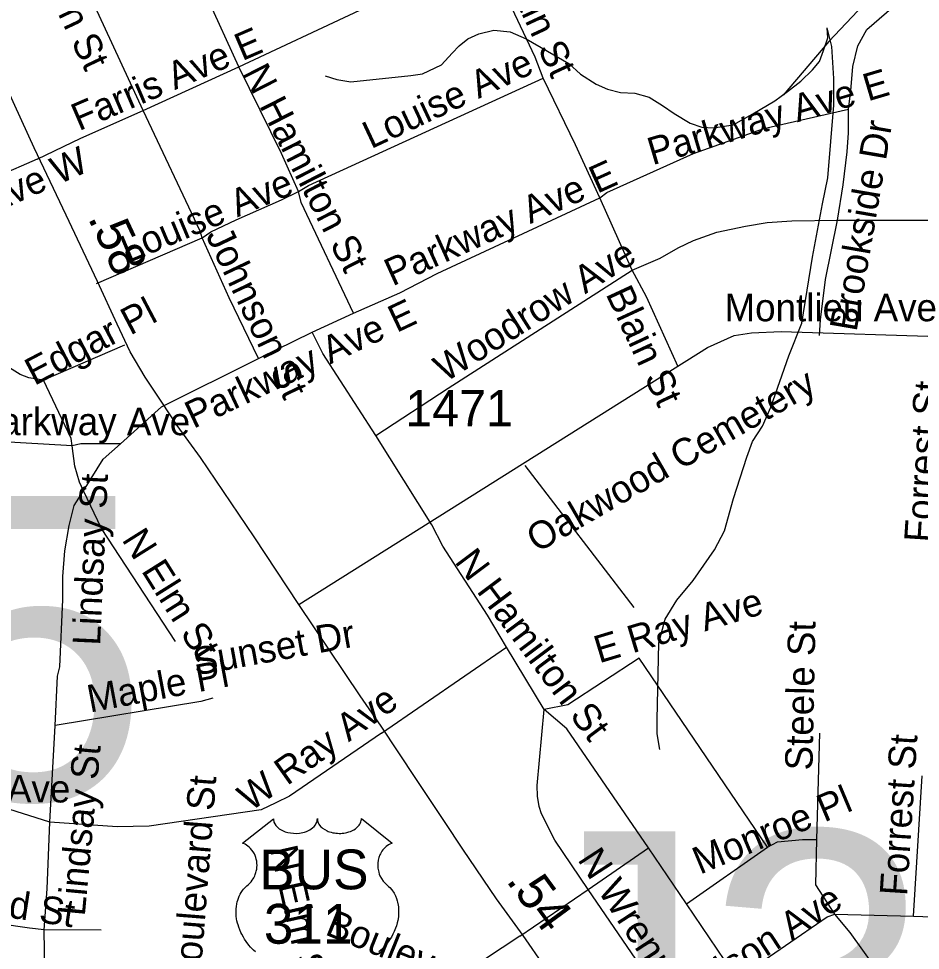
# Model space of a CAD drawing. Extents: x 1662474 to 1856135, y 779280 to 917889.
# Drawn here: x 1699415 to 1702532, y 806742 to 809962 of the extents above; entities that cross this region are included whole.
import ezdxf

# ---------------------------------------------------------------- set-up
doc = ezdxf.new("R2010")
doc.units = 0
for name, color, linetype in [('Exist Hydrographic Misc Water Feature', 7, 'Continuous'), ('Exist Road Non-System Structure Non-Sys Other Number Label', 7, 'Continuous'), ('Exist Road Non-System Type 51', 7, 'Continuous'), ('Exist Road Non-System Type 51 Label', 7, 'Continuous'), ('Exist Road Primary US Mileage Hundredths English Label', 7, 'Continuous'), ('Exist Road Primary US Shield CELL', 7, 'Continuous'), ('Exist Road Primary US Shield Number Label', 7, 'Continuous'), ('Exist Road Primary US UnDivided 4 Lane Attributed', 7, 'Continuous'), ('Exist Road Secondary Type 51 Divided Attributed', 7, 'Continuous'), ('Exist Road Secondary Type 51 Label', 7, 'Continuous'), ('Exist Road Secondary Type 51 Number Label', 7, 'Continuous')]:
    doc.layers.add(name, color=color, linetype=linetype)

msp = doc.modelspace()

# ---------------------------------------------------------------- linework, layer by layer
at = {"layer": 'Exist Hydrographic Misc Water Feature'}
for points in [[(1704194, 810833.5), (1703927.6, 810785.4), (1703456.1, 810667.9), (1702820.3, 810500), (1702743.7, 810450.7), (1702666.8, 810371.4), (1702591.6, 810259.9), (1702375.3, 810053.6), (1702215.4, 809882.9), (1702057.4, 809698.1)], [(1700475.1, 809764.4), (1700515.1, 809752.1), (1700563.2, 809744.5), (1700771.3, 809765.7), (1700811.3, 809771.5), (1700877.4, 809803), (1700913.5, 809843.3), (1700937.6, 809869), (1700967.8, 809893), (1701005.8, 809910.4), (1701057.8, 809922.4), (1701114, 809916.4), (1701169.6, 809892.2), (1701317.5, 809807.2), (1701357.4, 809771), (1701411.3, 809735.5), (1701451.1, 809719.1), (1701495.1, 809706.7), (1701545.2, 809704.8), (1701595, 809690.7), (1701641, 809661.9), (1701680.8, 809634.1), (1701736.8, 809601.7), (1701776.7, 809587.7), (1701816.6, 809585.3), (1701884.7, 809595.4), (1701952.8, 809633.4), (1702029.3, 809678.6), (1702073.2, 809710.5), (1702119.4, 809746.5), (1702159.4, 809785.9), (1702183.7, 809814.1), (1702197.7, 809852.5), (1702211.9, 809896.5), (1702210.1, 809930.1)], [(1701632, 807436.6), (1701622.5, 807491), (1701622.4, 807538.5), (1701627.6, 807805.1), (1701649.7, 807886.8), (1701690.2, 807952.4), (1701746.5, 808020.2), (1701820.8, 808126.2), (1701855.3, 808191.9), (1701885.6, 808303.7), (1701932.1, 808447.3), (1701952.4, 808501), (1701986.6, 808553.6), (1702014.9, 808619.5), (1702077.7, 808797.1), (1702122.2, 808910.3), (1702159, 809138.5), (1702193.6, 809322.4), (1702212.2, 809412.3), (1702233, 809663.8), (1702233.5, 809755.7), (1702226.2, 809866.7), (1702210.1, 809930.1)]]:
    msp.add_lwpolyline(points, dxfattribs=at)
at = {"layer": 'Exist Road Non-System Type 51'}
for p, q in [((1700176.6, 809796.1), (1699975.9, 810234.4)), ((1699845.4, 809644.9), (1699641.4, 810085.4)), ((1700176.6, 809796.1), (1700595, 809992.2)), ((1699845.4, 809644.9), (1700176.6, 809796.1)), ((1699479.8, 809476.7), (1699165.4, 809341)), ((1701535.9, 809092.9), (1701424.1, 809343.1)), ((1702245.9, 809266.4), (1702662.9, 809266.4)), ((1699684.8, 809047.6), (1700049.4, 809204.8)), ((1700430.4, 808878.8), (1700572.9, 808944.4)), ((1700243.9, 808787.7), (1700430.4, 808878.8)), ((1699780.9, 808834.4), (1699501.2, 808712.9)), ((1699908.9, 808620.8), (1700243.9, 808787.7)), ((1699908.9, 808620.8), (1699767.6, 808493.2)), ((1699600.2, 808486.4), (1699249.1, 808505.6)), ((1700843.8, 808212.4), (1700649.6, 808521.6)), ((1701542.8, 807927.6), (1701166.4, 808418.2)), ((1700669.8, 807493.2), (1701101.8, 807790.6)), ((1701232.2, 807574.6), (1701101.8, 807790.6)), ((1699523.1, 807185.9), (1699541.6, 807519.5)), ((1702174.5, 807125), (1702184.6, 807493.5)), ((1702507.9, 806859.9), (1702538.8, 807345.8)), ((1701384.1, 806952.9), (1701592.1, 807096.7)), ((1701724.1, 806903.5), (1701592.1, 807096.7)), ((1701724.1, 806903.5), (1702003.6, 807098.8)), ((1701147.1, 806791.7), (1701384.1, 806952.9)), ((1701691, 806503.2), (1701384.1, 806952.9)), ((1701897.6, 806646.5), (1701724.1, 806903.5)), ((1702235.9, 806867.9), (1702507.9, 806859.9)), ((1702507.9, 806859.9), (1702865.8, 806848.7)), ((1699506.9, 806603.8), (1699503.4, 806813.5)), ((1699700.5, 806812.4), (1699503.4, 806813.5)), ((1701147.1, 806791.7), (1700863.8, 806604.6))]:
    msp.add_line(p, q, dxfattribs=at)
for points in [[(1701228.6, 809757), (1701200.5, 809829.4), (1701029.6, 810191.6)], [(1702283.6, 809649.7), (1702291.8, 809712.9), (1702298.9, 809797.2), (1702316.4, 809868), (1702347.4, 809924.4), (1702483.4, 810043.9), (1702732.5, 810182.7)], [(1700382.4, 809365.1), (1700324.4, 809496.9), (1700176.6, 809796.1)], [(1700382.4, 809365.1), (1700416.8, 809385.6), (1701228.6, 809757)], [(1701424.1, 809343.1), (1701340.1, 809526.2), (1701228.6, 809757)], [(1699479.8, 809476.7), (1699630.1, 809549.9), (1699845.4, 809644.9)], [(1700049.4, 809204.8), (1700043, 809228.1), (1699845.4, 809644.9)], [(1701424.1, 809343.1), (1701448, 809361.2), (1701747.4, 809496.4), (1701991.2, 809582.2), (1702283.6, 809649.7)], [(1702245.9, 809266.4), (1702265.5, 809387.7), (1702278.9, 809501.9), (1702283.1, 809568.2), (1702283.6, 809649.7)], [(1700049.4, 809204.8), (1700079.8, 809225.8), (1700166.9, 809267.2), (1700324.4, 809335.8), (1700382.4, 809365.1)], [(1700572.9, 808944.4), (1700391.6, 809326.5), (1700382.4, 809365.1)], [(1700572.9, 808944.4), (1700733.2, 809014.8), (1700861.4, 809081.4), (1701424.1, 809343.1)], [(1701535.9, 809092.9), (1701633.2, 809134.9), (1701694.4, 809170.7), (1701748, 809195.9), (1701829.1, 809223.9), (1701927.5, 809244.9), (1702002, 809257.5), (1702087.6, 809263.9), (1702245.9, 809266.4)], [(1702183.1, 808867.8), (1702186.9, 808921.9), (1702204.4, 809061.2), (1702245.9, 809266.4)], [(1700243.9, 808787.7), (1700143.5, 808997.4), (1700049.4, 809204.8)], [(1700649.6, 808521.6), (1700899.9, 808685.4), (1701535.9, 809092.9)], [(1701695.2, 808759.6), (1701586, 809000.4), (1701535.9, 809092.9)], [(1699501.2, 808712.9), (1699450.1, 808721.6), (1699420.8, 808732.6), (1699383.6, 808755.9), (1699357.5, 808782.8), (1699334.9, 808819.8), (1699322.2, 808855.2), (1699318.4, 808892.4), (1699321, 808941.8)], [(1700649.6, 808521.6), (1700466.9, 808805.2), (1700430.4, 808878.8)], [(1699600.2, 808486.4), (1699596.9, 808511.4), (1699501.2, 808712.9)], [(1699767.6, 808493.2), (1699630.1, 808493), (1699600.2, 808486.4)], [(1699639.6, 808330.5), (1699625.4, 808360.7), (1699609.9, 808415.9), (1699600.2, 808486.4)], [(1699639.6, 808330.5), (1699707.1, 808440.2), (1699767.6, 808493.2)], [(1699558.2, 807722.7), (1699568.2, 807955.2), (1699567.9, 808034.2), (1699575.4, 808122.9), (1699590.2, 808210.2), (1699607.6, 808279.4), (1699639.6, 808330.5)], [(1699957.8, 807809.2), (1699701.9, 808200.4), (1699639.6, 808330.5)], [(1701101.8, 807790.6), (1701035.6, 807900.4), (1700881.4, 808138.9), (1700843.8, 808212.4)], [(1699541.6, 807519.5), (1699550.1, 807690.4), (1699558.2, 807722.7)], [(1702003.6, 807098.8), (1701560.6, 807751.8), (1701313.6, 807591.2), (1701232.2, 807574.6)], [(1700086.9, 807614), (1700045.1, 807601.9), (1699541.6, 807519.5)], [(1701384.1, 806952.9), (1701269, 807123.7), (1701222.8, 807213.8), (1701214.9, 807240), (1701209.1, 807275.7), (1701208.1, 807312.2), (1701232.2, 807574.6)], [(1701592.1, 807096.7), (1701310.4, 807507.7), (1701232.2, 807574.6)], [(1700669.8, 807493.2), (1700351.4, 807275.2), (1700304.1, 807252.6)], [(1699503.4, 806813.5), (1699453.2, 806818.8), (1698789.5, 806914.5), (1698822.9, 807246)], [(1699523.1, 807185.9), (1699359, 807237.1), (1699092.9, 807241.5)], [(1700304.1, 807252.6), (1700253.5, 807227.4), (1699866.9, 807172), (1699755.9, 807168.9), (1699523.1, 807185.9)], [(1699503.4, 806813.5), (1699513.6, 806955.2), (1699523.1, 807185.9)], [(1702003.6, 807098.8), (1702038.8, 807117.9), (1702124.6, 807125), (1702174.5, 807125)], [(1702235.9, 806867.9), (1702170.2, 806968.9), (1702174.5, 807125)], [(1701897.6, 806646.5), (1701921.4, 806659.7), (1702209.6, 806858.4), (1702235.9, 806867.9)], [(1702525.4, 806474.9), (1702289.1, 806803.5), (1702235.9, 806867.9)]]:
    msp.add_lwpolyline(points, dxfattribs=at)
at = {"layer": 'Exist Road Primary US Shield CELL'}
msp.add_lwpolyline([(1700234.1, 806737.2), (1700227.2, 806743.4), (1700217.1, 806753.7), (1700211.2, 806760.4), (1700201.9, 806772.5), (1700195.9, 806781.2), (1700192, 806787.6), (1700186.4, 806797.9), (1700183.3, 806804.4), (1700179.3, 806813.8), (1700176.1, 806822.4), (1700173.5, 806830.6), (1700172.1, 806835.8), (1700170, 806844.9), (1700168.8, 806851.4), (1700167.6, 806860.2), (1700167, 806869.6), (1700166.8, 806878.2), (1700167.1, 806885.4), (1700167.9, 806893.7), (1700169.3, 806902.6), (1700171, 806910.2), (1700172.5, 806915.6), (1700174.8, 806922.3), (1700177.8, 806929.6), (1700181.3, 806936.7), (1700184.6, 806942.5), (1700188.8, 806948.8), (1700193, 806954.1), (1700198.4, 806960), (1700204.1, 806965.4), (1700209.2, 806969.6), (1700215.4, 806975.7), (1700218.6, 806979.3), (1700222.5, 806984.4), (1700225.5, 806989.1), (1700228, 806993.3), (1700231.2, 806999.5), (1700233.2, 807004.2), (1700235.6, 807011.3), (1700236.8, 807016.4), (1700238.1, 807022.8), (1700238.9, 807028.9), (1700239.2, 807036.5), (1700239, 807042.8), (1700238.2, 807050.1), (1700236.8, 807057.2), (1700235.2, 807063.3), (1700232.5, 807070.4), (1700230.1, 807075.5), (1700226, 807082.5), (1700221.5, 807089), (1700216.8, 807094.2), (1700212.1, 807098.9), (1700207.6, 807102.5), (1700203.3, 807105.5), (1700197.9, 807108.8), (1700192.7, 807111.4), (1700189.4, 807112.7), (1700295.7, 807197.3), (1700296, 807192.9), (1700297.1, 807187.7), (1700297.9, 807185), (1700300.3, 807179.9), (1700304.3, 807173.8), (1700309.9, 807167.8), (1700316.3, 807162.6), (1700320.6, 807159.9), (1700327.8, 807156), (1700336, 807152.5), (1700345.2, 807149.9), (1700354.5, 807148), (1700364.8, 807146.9), (1700374.9, 807146.7), (1700385.8, 807147.5), (1700397.9, 807149.8), (1700403.4, 807151.3), (1700409.7, 807153.4), (1700415.4, 807155.8), (1700421.8, 807159.2), (1700426.9, 807162.4), (1700430.8, 807165.3), (1700436.5, 807170.7), (1700441, 807176.3), (1700442.9, 807179.4), (1700444.5, 807182.5), (1700446.7, 807188.9), (1700447.3, 807191.7), (1700447.8, 807197.6), (1700448.2, 807192.6), (1700448.7, 807189.6), (1700449.5, 807186.5), (1700450.7, 807183.3), (1700453, 807178.8), (1700455.5, 807175.1), (1700460.2, 807169.5), (1700463.2, 807166.7), (1700465.9, 807164.5), (1700473.1, 807159.5), (1700481.6, 807155.3), (1700485.7, 807153.4), (1700490, 807151.9), (1700495.4, 807150.3), (1700500.9, 807149), (1700506.5, 807148), (1700512.1, 807147.2), (1700517.9, 807146.8), (1700522.6, 807146.7), (1700528.4, 807146.7), (1700533.7, 807147), (1700539.2, 807147.7), (1700545.2, 807148.7), (1700550, 807149.7), (1700556.4, 807151.4), (1700562.2, 807153.5), (1700567.3, 807155.7), (1700573.9, 807159.2), (1700579.2, 807162.5), (1700583.1, 807165.6), (1700587.8, 807169.9), (1700592.2, 807175), (1700594.7, 807178.7), (1700596.5, 807182.5), (1700598.2, 807186.5), (1700599.3, 807190.8), (1700599.8, 807194.5), (1700599.9, 807197.7), (1700706.2, 807113), (1700703.7, 807112.1), (1700697.9, 807109.2), (1700693.3, 807106.5), (1700686, 807101.4), (1700682.8, 807098.6), (1700679.7, 807095.6), (1700676.8, 807092.5), (1700674.3, 807089.5), (1700671.2, 807085.2), (1700668.4, 807081), (1700665.7, 807076.3), (1700663.8, 807072.2), (1700660.5, 807063.6), (1700658.9, 807058.2), (1700657.9, 807053.7), (1700656.7, 807044.2), (1700656.4, 807039.7), (1700656.4, 807035.2), (1700656.6, 807030.5), (1700657, 807026), (1700657.9, 807021.3), (1700658.6, 807017.1), (1700659.9, 807012), (1700661.8, 807006.1), (1700664.1, 807000.4), (1700669, 806991.2), (1700675.2, 806981.8), (1700679.7, 806976.5), (1700684.1, 806972), (1700690.7, 806966.4), (1700694.2, 806963.3), (1700698.3, 806959.2), (1700704.9, 806951.5), (1700707.6, 806947.8), (1700710.4, 806943.8), (1700712.9, 806939.6), (1700715.4, 806935), (1700717.4, 806931.1), (1700721.1, 806922), (1700723.9, 806913.1), (1700725.1, 806908.5), (1700727.1, 806898), (1700727.8, 806892.9), (1700728.7, 806882.7), (1700728.7, 806870.4), (1700727.8, 806858.7), (1700725.6, 806845.1), (1700723.7, 806836.9), (1700720.9, 806827.5), (1700718.2, 806819.2), (1700713.4, 806807.1), (1700709.1, 806798.3), (1700703.5, 806788), (1700699.7, 806781.8), (1700695.2, 806775.1), (1700689.6, 806767.5), (1700683.1, 806759.3), (1700675.2, 806750.7), (1700668.9, 806744.4), (1700660.6, 806737)], dxfattribs=at)
at = {"layer": 'Exist Road Primary US UnDivided 4 Lane Attributed'}
for points in [[(1700383.8, 807938), (1700228.8, 808172), (1700044.4, 808445.2), (1699963.2, 808556.2), (1699910.3, 808637.1), (1699852.5, 808723), (1699801.2, 808810.5), (1699755.6, 808906.8), (1699687.5, 809053.8), (1699579.9, 809283.2), (1699468.8, 809516.1), (1699328.9, 809820.8), (1699196.2, 810118.2), (1699142.5, 810229.3), (1699045.6, 810448), (1698961, 810612.1)], [(1701983.5, 805585.5), (1701753, 805929.2), (1701612.1, 806140.4), (1701486.3, 806319), (1701392.2, 806464.9), (1701308.4, 806576.5), (1701158.9, 806794.2), (1701066.4, 806920.3), (1700951, 807092.1), (1700886.7, 807187.1), (1700788.7, 807336.5), (1700668.4, 807516.8), (1700595.4, 807622), (1700383.8, 807938)]]:
    msp.add_lwpolyline(points, dxfattribs=at)
at = {"layer": 'Exist Road Secondary Type 51 Divided Attributed'}
msp.add_lwpolyline([(1700383.8, 807938), (1701796.6, 808826.2), (1701888.7, 808867.3), (1701948.6, 808876.9), (1702051.2, 808880.7), (1702630.8, 808863), (1703526.1, 808865.3), (1703801, 808881.1), (1704025.7, 808903.9), (1704508.6, 808923.7), (1704554.4, 808916.1), (1704968.6, 808910.4), (1705503.2, 808917.7), (1705775, 808941)], dxfattribs=at)

# ---------------------------------------------------------------- texts
at = {"layer": 'Exist Road Non-System Structure Non-Sys Other Number Label'}
for s, p in [('J415', (1696820.3, 807263)), ('J387', (1701087.2, 806104.3))]:
    msp.add_text(s, height=1049.86, dxfattribs=at).set_placement(p)
at = {"layer": 'Exist Road Non-System Type 51 Label'}
for s, rotation, p in [('Johnson St', 295.3333, (1699374.6, 810350.6)), ('Blain St', 294.8677, (1701074.7, 810148.3)), ('Farris Ave E', 23.2106, (1699623.7, 809573.2)), ('Louise Ave', 25.0946, (1700633.3, 809510.9)), ('N Hamilton St', 297.0586, (1700187.7, 809775.5)), ('Parkway Ave E', 16.5107, (1701606, 809455.4)), ('Brookside Dr', 80.2779, (1702311.4, 808878.2)), ('Farris Ave W', 23.8724, (1698991.5, 809139.8)), ('Parkway Ave E', 24.3437, (1700707.5, 809036.6)), ('Louise Ave', 22.7822, (1699793.1, 809116.5)), ('Johnson St', 295.4444, (1700060.7, 809213.9)), ('Woodrow Ave', 32.3286, (1700889.8, 808703.4)), ('Blain St', 294.8677, (1701443.2, 809011.4)), ('Edgar Pl', 27.7131, (1699469.7, 808692.5)), ('Parkway Ave E', 25.2659, (1700019.3, 808544.1)), ('Oakwood Cemetery', 29.9959, (1701206.8, 808114.8)), ('Forrest St', 86.3018, (1702570.5, 808150.4)), ('Lindsay St', 87.3385, (1699696.6, 807794.5)), ('N Elm St', 302.0878, (1699769.8, 808162.1)), ('N Hamilton St', 306.8541, (1700919.6, 808085.3)), ('E Ray Ave', 16.7904, (1701421.6, 807733.8)), ('Sunset Dr', 10.3107, (1700027.2, 807691.9)), ('Steele St', 88.8141, (1702159.1, 807363.4)), ('Maple Pl', 10.6771, (1699661.8, 807564)), ('W Ray Ave', 35.4104, (1700216.5, 807219.9)), ('Forrest St', 86.3018, (1702486, 806929.1)), ('Lindsay St', 84.6472, (1699643.7, 806858.4)), ('Boulevard St', 85.4462, (1700041.1, 806617.2)), ('Monroe Pl', 22.8153, (1701770.3, 807003.3)), ('N Elm St', 282.8122, (1700283.8, 807093.2)), ('N Wrenn St', 303.0669, (1701345.2, 807056.3)), ('Boulevard St', 351.2901, (1698881.9, 806932.1)), ('Richardson Ave', 33.1, (1701519.1, 806406)), ('Boulevard St', 337.9772, (1700470.5, 806798.2))]:
    msp.add_text(s, height=95, rotation=rotation, dxfattribs=at).set_placement(p)
for s, p in [('W Parkway Ave', (1699111.6, 808522.7)), ('W Ray Ave', (1698958.6, 807253.4))]:
    msp.add_text(s, height=95, dxfattribs=at).set_placement(p)
at = {"layer": 'Exist Road Primary US Mileage Hundredths English Label'}
for s, rotation, p in [('.58', 295.126, (1699653.3, 809273.8)), ('.54', 306.2454, (1701098.1, 806982.8))]:
    msp.add_text(s, height=125, rotation=rotation, dxfattribs=at).set_placement(p)
at = {"layer": 'Exist Road Primary US Shield Number Label'}
for s, p in [('BUS', (1700246.7, 806953.3)), ('311', (1700262.8, 806765.3))]:
    msp.add_text(s, height=137.5, dxfattribs=at).set_placement(p)
at = {"layer": 'Exist Road Secondary Type 51 Label'}
msp.add_text('Montlieu Ave', height=95, dxfattribs=at).set_placement((1701855.1, 808916.5))
at = {"layer": 'Exist Road Secondary Type 51 Number Label'}
msp.add_text('1471', height=125, dxfattribs=at).set_placement((1700751.7, 808553.8))

doc.saveas('drawing.dxf')
